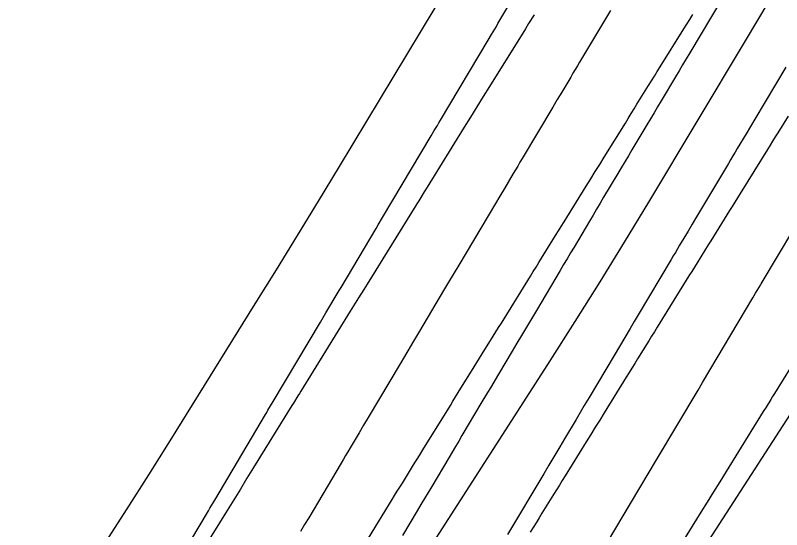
# Model space of a CAD drawing. Extents: x 1005228 to 1008882, y 1883389 to 1885754.
# Drawn here: x 1008498.85 to 1008532.95, y 1885090.63 to 1885113.52 of the extents above; entities that cross this region are included whole.
import ezdxf

# ---------------------------------------------------------------- set-up
doc = ezdxf.new("R2010")
doc.units = 0
for name, color, linetype in [('ATDIMS', 7, 'Continuous'), ('C-ANNO-NOTE', 7, 'Continuous'), ('TSOBSTACLE', 7, 'Continuous')]:
    doc.layers.add(name, color=color, linetype=linetype)

msp = doc.modelspace()

# ---------------------------------------------------------------- linework, layer by layer
at = {"layer": 'ATDIMS'}
msp.add_lwpolyline([(1008524.133, 1885088.276), (1008526.596, 1885092.419), (1008526.64, 1885092.493), (1008527.385, 1885093.746), (1008529.229, 1885096.847), (1008529.431, 1885097.185), (1008531.668, 1885100.947), (1008531.73, 1885101.051), (1008531.791, 1885101.155), (1008532.008, 1885101.518), (1008532.039, 1885101.57), (1008534.21, 1885105.215)], dxfattribs=at)
at = {"layer": 'C-ANNO-NOTE'}
for points in [[(1008558.137, 1885136.203), (1008541.844, 1885109.528), (1008541.584, 1885109.097), (1008541.329, 1885108.663), (1008541.079, 1885108.225), (1008540.834, 1885107.785), (1008539.865, 1885106.018), (1008539.619, 1885105.579), (1008539.365, 1885105.144), (1008539.103, 1885104.714), (1008538.833, 1885104.289), (1008523.237, 1885080.169), (1008522.961, 1885079.743), (1008522.686, 1885079.316), (1008522.411, 1885078.889), (1008522.137, 1885078.462), (1008521.039, 1885076.754), (1008520.764, 1885076.327), (1008520.486, 1885075.902), (1008520.207, 1885075.478), (1008519.926, 1885075.056), (1008506.316, 1885054.728), (1008505.958, 1885054.198)], [(1008521.167, 1885119.915), (1008513.253, 1885106.787), (1008512.325, 1885105.254), (1008511.393, 1885103.725), (1008510.454, 1885102.2), (1008509.511, 1885100.677), (1008505.727, 1885094.593), (1008504.776, 1885093.076), (1008503.814, 1885091.565), (1008502.841, 1885090.061), (1008501.858, 1885088.564), (1008494.535, 1885077.498)], [(1008498.295, 1885061.365), (1008503.032, 1885068.04), (1008504.207, 1885069.715), (1008505.363, 1885071.403), (1008506.5, 1885073.104), (1008507.619, 1885074.817), (1008512.563, 1885082.482), (1008513.756, 1885084.332), (1008514.949, 1885086.184), (1008516.141, 1885088.035), (1008517.333, 1885089.887), (1008522.645, 1885098.147), (1008523.763, 1885099.9), (1008524.868, 1885101.661), (1008525.958, 1885103.431), (1008527.036, 1885105.209), (1008531.343, 1885112.382), (1008532.396, 1885114.147)]]:
    msp.add_lwpolyline(points, dxfattribs=at)
at = {"layer": 'TSOBSTACLE'}
for points in [[(1008505.133, 1885087.581), (1008507.439, 1885091.474), (1008507.51, 1885091.594), (1008507.722, 1885091.952), (1008509.978, 1885095.756), (1008510.035, 1885095.852), (1008510.092, 1885095.947), (1008510.32, 1885096.33), (1008512.423, 1885099.869), (1008512.671, 1885100.286), (1008513.259, 1885101.274), (1008513.342, 1885101.415), (1008514.898, 1885104.031), (1008514.996, 1885104.195), (1008515.191, 1885104.523), (1008517.351, 1885108.155), (1008517.489, 1885108.388), (1008517.627, 1885108.62), (1008517.696, 1885108.736), (1008517.765, 1885108.852), (1008519.889, 1885112.418), (1008520.035, 1885112.662), (1008520.18, 1885112.906), (1008520.253, 1885113.028), (1008520.326, 1885113.15), (1008522.432, 1885116.68)], [(1008530.796, 1885115.094), (1008529.827, 1885113.47), (1008528.86, 1885111.85), (1008528.7, 1885111.583), (1008528.541, 1885111.316), (1008528.382, 1885111.049), (1008528.223, 1885110.783), (1008527.586, 1885109.716), (1008527.427, 1885109.449), (1008527.268, 1885109.183), (1008527.109, 1885108.916), (1008526.95, 1885108.649), (1008526.284, 1885107.53), (1008526.127, 1885107.267), (1008525.969, 1885107.003), (1008525.812, 1885106.739), (1008525.655, 1885106.475), (1008525.027, 1885105.421), (1008524.87, 1885105.157), (1008524.713, 1885104.893), (1008524.556, 1885104.629), (1008524.399, 1885104.366), (1008523.71, 1885103.207), (1008523.555, 1885102.947), (1008523.4, 1885102.686), (1008523.245, 1885102.426), (1008523.09, 1885102.165), (1008522.036, 1885100.392), (1008521.369, 1885099.27), (1008521.164, 1885098.926), (1008520.959, 1885098.581), (1008520.344, 1885097.546), (1008519.986, 1885096.945), (1008519.86, 1885096.733), (1008519.567, 1885096.24), (1008518.724, 1885094.823), (1008518.577, 1885094.575), (1008518.43, 1885094.327), (1008518.282, 1885094.079), (1008518.135, 1885093.831), (1008517.379, 1885092.561), (1008517.218, 1885092.29), (1008517.057, 1885092.018), (1008516.896, 1885091.747), (1008516.735, 1885091.475), (1008516.084, 1885090.378)], [(1008525.326, 1885113.729), (1008523.959, 1885111.439), (1008523.86, 1885111.272), (1008523.761, 1885111.105), (1008523.661, 1885110.939), (1008523.562, 1885110.772), (1008523.164, 1885110.105), (1008522.966, 1885109.771), (1008522.767, 1885109.438), (1008521.403, 1885107.148), (1008521.304, 1885106.981), (1008521.204, 1885106.814), (1008521.105, 1885106.647), (1008521.006, 1885106.481), (1008520.609, 1885105.813), (1008520.41, 1885105.479), (1008520.211, 1885105.145), (1008518.577, 1885102.396), (1008518.13, 1885101.644), (1008517.906, 1885101.269), (1008516.834, 1885099.465), (1008516.567, 1885099.017), (1008516.161, 1885098.333), (1008515.974, 1885098.019), (1008514.546, 1885095.617), (1008514.346, 1885095.281), (1008514.146, 1885094.944), (1008513.746, 1885094.271), (1008513.646, 1885094.103), (1008513.546, 1885093.935), (1008513.446, 1885093.767), (1008513.346, 1885093.598), (1008511.903, 1885091.165), (1008511.722, 1885090.859), (1008511.541, 1885090.554)], [(1008521.93, 1885113.541), (1008521.69, 1885113.154), (1008521.545, 1885112.922), (1008519.952, 1885110.355), (1008519.67, 1885109.902), (1008519.389, 1885109.448), (1008519.108, 1885108.994), (1008518.826, 1885108.54), (1008517.172, 1885105.869), (1008517.047, 1885105.667), (1008516.797, 1885105.265), (1008516.714, 1885105.13), (1008516.673, 1885105.063), (1008514.502, 1885101.557), (1008514.35, 1885101.313), (1008514.123, 1885100.946), (1008514.049, 1885100.827), (1008513.827, 1885100.469), (1008513.753, 1885100.349), (1008511.558, 1885096.803), (1008511.491, 1885096.695), (1008511.425, 1885096.587), (1008511.225, 1885096.264), (1008511.158, 1885096.156), (1008509.453, 1885093.397), (1008509.157, 1885092.919), (1008508.862, 1885092.441), (1008508.567, 1885091.964), (1008508.272, 1885091.486), (1008506.502, 1885088.617)], [(1008514.557, 1885090.261), (1008515.613, 1885091.969), (1008515.727, 1885092.154), (1008515.842, 1885092.339), (1008515.956, 1885092.524), (1008516.071, 1885092.709), (1008516.528, 1885093.449), (1008516.643, 1885093.634), (1008516.757, 1885093.819), (1008516.872, 1885094.004), (1008516.986, 1885094.189), (1008518.206, 1885096.16), (1008518.324, 1885096.351), (1008518.442, 1885096.541), (1008518.561, 1885096.732), (1008518.679, 1885096.923), (1008519.152, 1885097.687), (1008519.27, 1885097.878), (1008519.388, 1885098.069), (1008519.506, 1885098.259), (1008519.625, 1885098.45), (1008520.114, 1885099.24), (1008520.235, 1885099.435), (1008520.355, 1885099.63), (1008520.476, 1885099.826), (1008520.597, 1885100.021), (1008521.77, 1885101.915), (1008521.895, 1885102.116), (1008522.019, 1885102.317), (1008522.144, 1885102.519), (1008522.269, 1885102.72), (1008522.767, 1885103.525), (1008522.892, 1885103.726), (1008523.017, 1885103.927), (1008523.141, 1885104.128), (1008523.266, 1885104.33), (1008524.251, 1885105.921), (1008524.451, 1885106.243), (1008524.651, 1885106.565), (1008524.851, 1885106.888), (1008525.051, 1885107.21), (1008525.993, 1885108.727), (1008526.122, 1885108.935), (1008526.252, 1885109.144), (1008526.381, 1885109.352), (1008526.51, 1885109.561), (1008527.028, 1885110.394), (1008527.158, 1885110.603), (1008527.287, 1885110.811), (1008527.416, 1885111.02), (1008527.546, 1885111.228), (1008528.593, 1885112.913), (1008528.726, 1885113.127), (1008528.859, 1885113.341), (1008528.992, 1885113.556)], [(1008533.131, 1885111.207), (1008531.753, 1885108.898), (1008531.558, 1885108.571), (1008531.362, 1885108.243), (1008530.971, 1885107.588), (1008530.873, 1885107.424), (1008530.776, 1885107.26), (1008530.678, 1885107.096), (1008530.58, 1885106.932), (1008529.161, 1885104.55), (1008528.973, 1885104.234), (1008528.785, 1885103.919), (1008528.409, 1885103.288), (1008528.315, 1885103.13), (1008528.221, 1885102.972), (1008528.127, 1885102.814), (1008528.033, 1885102.656), (1008526.57, 1885100.196), (1008526.39, 1885099.894), (1008526.21, 1885099.591), (1008525.49, 1885098.379), (1008524.377, 1885096.508), (1008524.167, 1885096.156), (1008523.801, 1885095.54), (1008523.291, 1885094.682), (1008523.076, 1885094.32), (1008522.589, 1885093.5), (1008522.361, 1885093.118), (1008520.756, 1885090.418)], [(1008533.238, 1885109.036), (1008532.778, 1885108.296), (1008532.663, 1885108.111), (1008532.548, 1885107.926), (1008532.433, 1885107.741), (1008532.318, 1885107.556), (1008531.099, 1885105.593), (1008530.98, 1885105.402), (1008530.862, 1885105.211), (1008530.743, 1885105.02), (1008530.624, 1885104.829), (1008530.15, 1885104.065), (1008530.032, 1885103.874), (1008529.913, 1885103.683), (1008529.795, 1885103.492), (1008529.676, 1885103.301), (1008529.187, 1885102.511), (1008529.066, 1885102.315), (1008528.945, 1885102.12), (1008528.824, 1885101.924), (1008528.703, 1885101.729), (1008527.532, 1885099.84), (1008527.408, 1885099.638), (1008527.283, 1885099.437), (1008527.158, 1885099.236), (1008527.033, 1885099.034), (1008526.534, 1885098.228), (1008526.41, 1885098.027), (1008526.285, 1885097.825), (1008526.16, 1885097.624), (1008526.035, 1885097.422), (1008525.052, 1885095.835), (1008524.852, 1885095.513), (1008524.653, 1885095.191), (1008524.453, 1885094.869), (1008524.254, 1885094.547), (1008523.316, 1885093.032), (1008523.187, 1885092.823), (1008523.058, 1885092.614), (1008522.928, 1885092.406), (1008522.799, 1885092.197), (1008522.282, 1885091.361), (1008522.153, 1885091.153), (1008522.023, 1885090.944), (1008521.894, 1885090.735), (1008521.765, 1885090.526)], [(1008534.797, 1885100.19), (1008532.629, 1885096.691), (1008532.546, 1885096.557), (1008532.463, 1885096.423), (1008532.256, 1885096.087), (1008532.131, 1885095.886), (1008530.479, 1885093.219), (1008530.198, 1885092.766), (1008529.918, 1885092.313), (1008529.637, 1885091.86), (1008529.356, 1885091.406), (1008527.769, 1885088.842)]]:
    msp.add_lwpolyline(points, dxfattribs=at)

doc.saveas('drawing.dxf')
